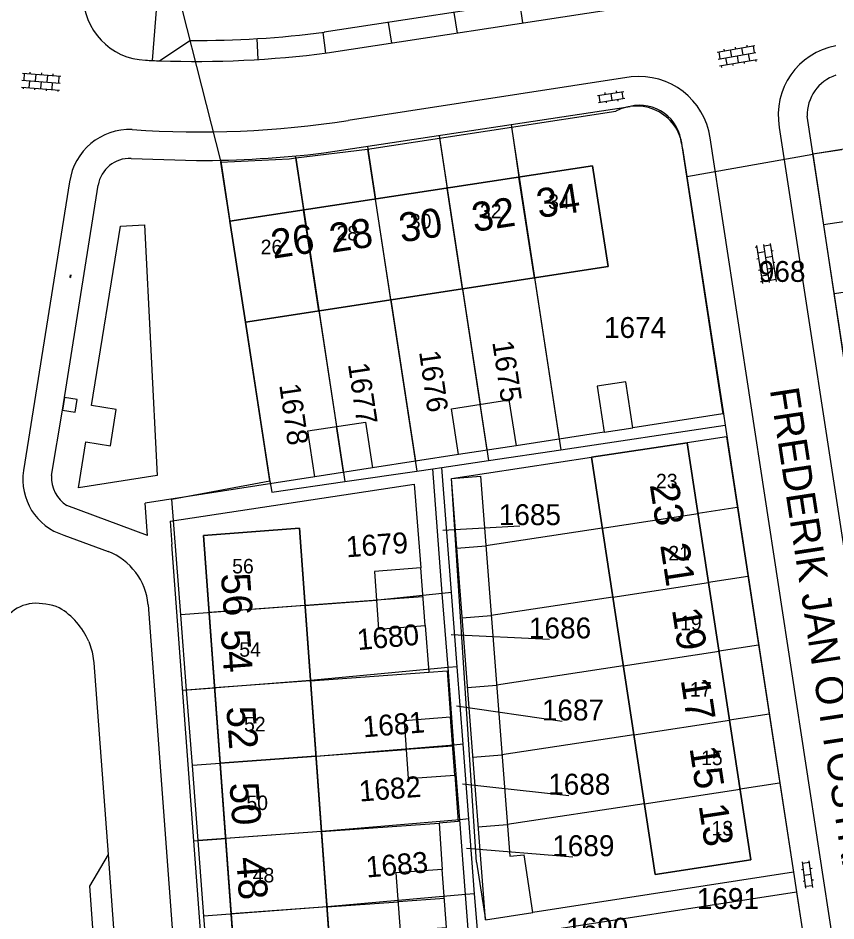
# Model space of a CAD drawing. Extents: x 148816 to 151297, y 399515 to 402500.
# Drawn here: x 150309 to 150379.4, y 401259.4 to 401337.1 of the extents above; entities that cross this region are included whole.
import ezdxf

# ---------------------------------------------------------------- set-up
doc = ezdxf.new("R2010")
doc.units = 0
for name, color, linetype in [('B01 Hoofdgebouw  [T] Norm', 7, 'Continuous'), ('B01 hoofgebouw', 7, 'Continuous'), ('B02 Bijgebouw  [D] Norm', 7, 'Continuous'), ('B07 Tussenmuur  [D] Norm', 7, 'Continuous'), ('G01 perceelsgrens', 7, 'Continuous'), ('S02 Open verharding  Norm', 7, 'Continuous'), ('T03 Hek raster  [T] Norm', 7, 'Continuous'), ('T04 Haag heg  [D] Gem', 7, 'Continuous'), ('T04 Haag heg  [D] Norm', 7, 'Continuous'), ('V00 Kant verharding algemeen  [T] Norm', 7, 'Continuous'), ('V00 Kant verharding algemeen secundair  [D] Gem', 7, 'Continuous'), ('V00 Kant verharding algemeen secundair  [T] Norm', 7, 'Continuous'), ('Z01 perceelnummer', 7, 'Continuous'), ('Z02 huisnummer', 7, 'Continuous'), ('Z02 Huisnummer  [Tekst] Norm', 7, 'Continuous'), ('Z06 straatnaam', 7, 'Continuous')]:
    doc.layers.add(name, color=color, linetype=linetype)

msp = doc.modelspace()

# ---------------------------------------------------------------- linework, layer by layer
at = {"layer": 'B01 Hoofdgebouw  [T] Norm'}
for p, q in [((150327.21, 401319.6), (150358.45, 401324.37)), ((150358.45, 401324.37), (150359.78, 401315.71)), ((150328.55, 401310.92), (150327.21, 401319.6)), ((150359.78, 401315.71), (150328.55, 401310.92)), ((150366.6, 401300.54), (150358.36, 401299.31)), ((150372.08, 401264.64), (150366.6, 401300.54)), ((150358.36, 401299.31), (150363.83, 401263.38)), ((150324.94, 401292.57), (150333.2, 401293.18)), ((150333.2, 401293.18), (150336.06, 401253.96)), ((150327.81, 401253.34), (150324.94, 401292.57)), ((150353.3, 401260.12), (150352.54, 401265.06)), ((150363.83, 401263.38), (150372.08, 401264.64)), ((150349.22, 401259.49), (150353.3, 401260.12))]:
    msp.add_line(p, q, dxfattribs=at)
at = {"layer": 'B01 hoofgebouw'}
for points in [[(150327.21, 401319.6), (150328.55, 401310.92), (150359.78, 401315.71), (150358.45, 401324.37), (150327.21, 401319.6)], [(150312.96, 401304.42), (150312.79, 401303.34), (150313.89, 401303.18), (150314.06, 401304.27), (150312.96, 401304.42)], [(150358.36, 401299.31), (150366.6, 401300.54), (150372.08, 401264.64), (150363.83, 401263.38), (150358.36, 401299.31)], [(150348.457, 401264.431), (150346.289, 401297.464), (150348.781, 401297.656), (150351.304, 401264.966), (150352.539, 401265.061)], [(150327.81, 401253.34), (150336.06, 401253.96), (150333.2, 401293.18), (150324.94, 401292.57), (150327.81, 401253.34)], [(150348.457, 401264.431), (150349.22, 401259.49), (150353.3, 401260.12), (150352.539, 401265.061)]]:
    msp.add_lwpolyline(points, dxfattribs=at)
at = {"layer": 'B02 Bijgebouw  [D] Norm'}
for points in [[(150361.911, 401301.826), (150361.303, 401305.779), (150358.831, 401305.399), (150359.439, 401301.446)], [(150346.298, 401303.47), (150351.244, 401304.227), (150351.849, 401300.276), (150346.903, 401299.519)], [(150333.93, 401301.567), (150338.876, 401302.324), (150339.481, 401298.373), (150334.535, 401297.616)], [(150339.652, 401289.471), (150340.016, 401284.503), (150344.016, 401284.796), (150343.652, 401289.764)], [(150342.211, 401276.618), (150342.573, 401271.64), (150346.569, 401271.931), (150346.207, 401276.909)], [(150341.511, 401263.528), (150341.876, 401258.535), (150345.863, 401258.827), (150345.498, 401263.82)]]:
    msp.add_lwpolyline(points, close=True, dxfattribs=at)
msp.add_lwpolyline([(150349.22, 401259.49), (150346.289, 401297.464), (150348.781, 401297.656), (150351.304, 401264.966)], dxfattribs=at)
at = {"layer": 'B07 Tussenmuur  [D] Norm'}
for p, q in [((150353.432, 401314.72), (150352.106, 401323.402)), ((150353.432, 401314.72), (150352.106, 401323.402)), ((150347.248, 401313.775), (150345.922, 401322.457)), ((150347.248, 401313.775), (150345.922, 401322.457)), ((150341.063, 401312.831), (150339.737, 401321.513)), ((150341.063, 401312.831), (150339.737, 401321.513)), ((150334.878, 401311.886), (150333.552, 401320.568)), ((150334.878, 401311.886), (150333.552, 401320.568)), ((150349.375, 401299.897), (150348.77, 401303.849)), ((150349.375, 401299.897), (150348.77, 401303.849)), ((150337.007, 401297.994), (150336.402, 401301.946)), ((150337.007, 401297.994), (150336.402, 401301.946)), ((150359.279, 401293.192), (150367.529, 401294.451)), ((150359.279, 401293.192), (150367.529, 401294.451)), ((150346.752, 401291.472), (150349.244, 401291.664)), ((150346.752, 401291.472), (150349.244, 401291.664)), ((150360.184, 401287.261), (150368.434, 401288.52)), ((150360.184, 401287.261), (150368.434, 401288.52)), ((150343.835, 401287.271), (150339.835, 401286.978)), ((150343.835, 401287.271), (150339.835, 401286.978)), ((150333.675, 401286.528), (150325.424, 401285.924)), ((150333.675, 401286.528), (150325.424, 401285.924)), ((150347.215, 401285.473), (150349.706, 401285.665)), ((150347.215, 401285.473), (150349.706, 401285.665)), ((150361.089, 401281.331), (150369.339, 401282.59)), ((150361.089, 401281.331), (150369.339, 401282.59)), ((150334.15, 401280.043), (150325.899, 401279.439)), ((150334.15, 401280.043), (150325.899, 401279.439)), ((150347.677, 401279.476), (150350.169, 401279.668)), ((150347.677, 401279.476), (150350.169, 401279.668)), ((150361.994, 401275.4), (150370.244, 401276.659)), ((150361.994, 401275.4), (150370.244, 401276.659)), ((150346.388, 401274.416), (150342.393, 401274.125)), ((150346.388, 401274.416), (150342.393, 401274.125)), ((150334.624, 401273.558), (150326.373, 401272.954)), ((150334.624, 401273.558), (150326.373, 401272.954)), ((150348.14, 401273.478), (150350.632, 401273.67)), ((150348.14, 401273.478), (150350.632, 401273.67)), ((150362.899, 401269.469), (150371.149, 401270.728)), ((150362.899, 401269.469), (150371.149, 401270.728)), ((150348.603, 401267.479), (150351.095, 401267.671)), ((150348.603, 401267.479), (150351.095, 401267.671)), ((150335.099, 401267.073), (150326.848, 401266.469)), ((150335.099, 401267.073), (150326.848, 401266.469)), ((150345.68, 401261.326), (150341.694, 401261.035)), ((150345.68, 401261.326), (150341.694, 401261.035)), ((150335.574, 401260.588), (150327.323, 401259.984)), ((150335.574, 401260.588), (150327.323, 401259.984))]:
    msp.add_line(p, q, dxfattribs=at)
at = {"layer": 'G01 perceelsgrens'}
for points in [[(150321.411, 401344.446), (150326.423, 401324.7)], [(150419.868, 401332), (150411.58, 401330.74), (150410.59, 401336.9), (150398.63, 401335.05), (150396.63, 401334.73), (150384.65, 401332.88), (150385.63, 401326.71), (150377.41, 401325.377)], [(150351.452, 401327.703), (150360.437, 401329.087)], [(150345.273, 401326.752), (150351.452, 401327.703)], [(150351.452, 401327.703), (150355.719, 401299.928)], [(150339.075, 401325.798), (150345.273, 401326.752)], [(150345.273, 401326.752), (150349.485, 401298.997)], [(150332.888, 401325.048), (150339.075, 401325.798)], [(150339.075, 401325.798), (150343.307, 401298.082)], [(150366.191, 401325.875), (150366.566, 401323.442)], [(150326.423, 401324.7), (150332.31, 401324.978), (150332.888, 401325.048)], [(150332.888, 401325.048), (150337.118, 401297.192)], [(150366.566, 401323.442), (150377.41, 401325.377)], [(150377.41, 401325.377), (150386.704, 401263.707), (150392.667, 401225.546)], [(150330.657, 401297.272), (150328.55, 401310.92), (150326.423, 401324.7)], [(150366.566, 401323.442), (150369.708, 401303.026)], [(150369.708, 401303.026), (150369.86, 401302.038)], [(150355.719, 401299.928), (150369.86, 401302.038)], [(150369.86, 401302.038), (150377.754, 401250.446), (150381.82, 401223.87)], [(150349.485, 401298.997), (150355.719, 401299.928)], [(150344.68, 401298.28), (150345.46, 401298.396)], [(150345.46, 401298.396), (150349.485, 401298.997)], [(150346.288, 401287.658), (150345.46, 401298.396)], [(150337.118, 401297.192), (150343.307, 401298.082)], [(150343.307, 401298.082), (150344.68, 401298.28)], [(150345.504, 401287.576), (150344.68, 401298.28)], [(150322.989, 401285.724), (150322.224, 401295.678), (150330.657, 401297.272)], [(150330.657, 401297.272), (150330.81, 401296.283)], [(150330.81, 401296.283), (150337.118, 401297.192)], [(150345.504, 401287.576), (150339.947, 401286.998)], [(150346.288, 401287.658), (150345.504, 401287.576)], [(150345.996, 401281.183), (150345.504, 401287.576)], [(150346.781, 401281.257), (150346.288, 401287.658)], [(150339.947, 401286.998), (150333.685, 401286.528), (150322.989, 401285.724)], [(150323.487, 401279.237), (150322.989, 401285.724)], [(150345.996, 401281.183), (150334.156, 401280.065), (150323.487, 401279.237)], [(150346.781, 401281.257), (150345.996, 401281.183)], [(150346.508, 401274.522), (150345.996, 401281.183)], [(150347.295, 401274.587), (150346.781, 401281.257)], [(150323.985, 401272.755), (150323.487, 401279.237)], [(150346.508, 401274.522), (150334.632, 401273.542), (150323.985, 401272.755)], [(150347.295, 401274.587), (150346.508, 401274.522)], [(150347.003, 401268.089), (150346.508, 401274.522)], [(150347.791, 401268.156), (150347.295, 401274.587)], [(150324.481, 401266.295), (150323.985, 401272.755)], [(150347.003, 401268.089), (150335.103, 401267.079), (150324.481, 401266.295)], [(150347.791, 401268.156), (150347.003, 401268.089)], [(150347.499, 401261.654), (150347.003, 401268.089)], [(150348.288, 401261.725), (150347.791, 401268.156)], [(150324.98, 401259.803), (150324.481, 401266.295)], [(150347.499, 401261.654), (150335.577, 401260.587), (150324.98, 401259.803)], [(150348.288, 401261.725), (150347.499, 401261.654)], [(150348.133, 401253.436), (150347.499, 401261.654)], [(150348.523, 401258.654), (150348.288, 401261.725)], [(150325.556, 401251.653), (150325.343, 401255.078), (150324.98, 401259.803)]]:
    msp.add_lwpolyline(points, dxfattribs=at)
msp.add_arc((150362.231, 401325.541), 3.974, 4.82143, 116.83628, dxfattribs=at)
at = {"layer": 'S02 Open verharding  Norm'}
for p, q in [((150369.158, 401334.15), (150372.408, 401334.72)), ((150369.261, 401333.559), (150372.512, 401334.129)), ((150369.305, 401334.176), (150369.409, 401333.585)), ((150369.798, 401334.263), (150369.772, 401334.41)), ((150370.29, 401334.349), (150370.394, 401333.758)), ((150370.783, 401334.435), (150370.757, 401334.583)), ((150371.275, 401334.521), (150371.379, 401333.93)), ((150371.768, 401334.608), (150371.742, 401334.755)), ((150372.26, 401334.694), (150372.364, 401334.103)), ((150369.365, 401332.968), (150372.615, 401333.538)), ((150369.901, 401333.672), (150370.005, 401333.081)), ((150370.886, 401333.844), (150370.99, 401333.253)), ((150371.975, 401333.426), (150371.871, 401334.017)), ((150372.467, 401333.512), (150372.493, 401333.364)), ((150369.512, 401332.994), (150369.538, 401332.847)), ((150370.497, 401333.167), (150370.523, 401333.019)), ((150371.482, 401333.339), (150371.508, 401333.192)), ((150309.352, 401332.344), (150312.642, 401332.091)), ((150309.501, 401332.332), (150309.455, 401331.734)), ((150310, 401332.294), (150310.011, 401332.443)), ((150310.498, 401332.256), (150310.452, 401331.657)), ((150310.997, 401332.217), (150311.008, 401332.367)), ((150311.495, 401332.179), (150311.449, 401331.581)), ((150311.994, 401332.141), (150312.005, 401332.29)), ((150312.492, 401332.102), (150312.446, 401331.504)), ((150309.26, 401331.147), (150312.55, 401330.894)), ((150309.306, 401331.745), (150312.596, 401331.493)), ((150309.409, 401331.136), (150309.398, 401330.986)), ((150309.954, 401331.696), (150309.908, 401331.097)), ((150310.406, 401331.059), (150310.395, 401330.91)), ((150310.951, 401331.619), (150310.905, 401331.021)), ((150311.902, 401330.944), (150311.948, 401331.542)), ((150311.403, 401330.982), (150311.392, 401330.833)), ((150312.4, 401330.906), (150312.389, 401330.756)), ((150358.87, 401330.426), (150361.143, 401330.777)), ((150359.11, 401329.856), (150359.018, 401330.449)), ((150359.489, 401330.673), (150359.512, 401330.525)), ((150360.006, 401330.601), (150360.098, 401330.008)), ((150360.478, 401330.826), (150360.501, 401330.678)), ((150361.086, 401330.161), (150360.995, 401330.754)), ((150358.961, 401329.833), (150361.234, 401330.184)), ((150359.604, 401329.932), (150359.627, 401329.784)), ((150360.592, 401330.085), (150360.615, 401329.936)), ((150372.586, 401317.363), (150372.437, 401317.341)), ((150372.563, 401317.512), (150373.061, 401314.249)), ((150373.156, 401317.602), (150373.654, 401314.34)), ((150373.772, 401317.544), (150373.179, 401317.454)), ((150373.749, 401317.693), (150374.247, 401314.43)), ((150373.847, 401317.05), (150373.996, 401317.073)), ((150372.736, 401316.375), (150372.588, 401316.352)), ((150373.254, 401316.96), (150372.661, 401316.869)), ((150373.923, 401316.556), (150373.33, 401316.465)), ((150373.405, 401315.971), (150372.812, 401315.881)), ((150374.074, 401315.567), (150373.48, 401315.477)), ((150373.998, 401316.061), (150374.146, 401316.084)), ((150313.426, 401314.827), (150313.411, 401314.829)), ((150313.451, 401314.99), (150313.415, 401314.762)), ((150313.418, 401314.777), (150313.477, 401314.768)), ((150313.441, 401314.925), (150313.426, 401314.928)), ((150313.493, 401314.867), (150313.433, 401314.876)), ((150313.449, 401314.975), (150313.508, 401314.965)), ((150313.511, 401314.98), (150313.475, 401314.753)), ((150313.5, 401314.815), (150313.485, 401314.817)), ((150313.515, 401314.914), (150313.5, 401314.916)), ((150372.887, 401315.386), (150372.739, 401315.364)), ((150372.963, 401314.892), (150373.556, 401314.982)), ((150374.149, 401315.073), (150374.297, 401315.095)), ((150373.038, 401314.398), (150372.89, 401314.375)), ((150374.224, 401314.579), (150373.631, 401314.488)), ((150376.806, 401262.193), (150376.512, 401264.474)), ((150377.126, 401264.402), (150376.531, 401264.325)), ((150377.401, 401262.269), (150377.107, 401264.55)), ((150376.446, 401263.81), (150376.595, 401263.829)), ((150376.659, 401263.333), (150377.254, 401263.41)), ((150377.19, 401263.906), (150377.339, 401263.925)), ((150376.574, 401262.818), (150376.723, 401262.837)), ((150377.318, 401262.914), (150377.466, 401262.933)), ((150377.381, 401262.418), (150376.786, 401262.341))]:
    msp.add_line(p, q, dxfattribs=at)
at = {"layer": 'T03 Hek raster  [T] Norm'}
msp.add_lwpolyline([(150317.778, 401319.183), (150319.854, 401319.289), (150320.956, 401297.723), (150314.174, 401296.672), (150314.806, 401300.622), (150316.929, 401300.282), (150317.427, 401303.392), (150315.304, 401303.732)], close=True, dxfattribs=at)
at = {"layer": 'T04 Haag heg  [D] Gem'}
for p, q in [((150351.42, 401327.925), (150352.106, 401323.402)), ((150345.235, 401326.987), (150345.922, 401322.457)), ((150339.049, 401326.049), (150339.737, 401321.513)), ((150332.846, 401325.22), (150333.552, 401320.568)), ((150378.335, 401319.319), (150380.833, 401319.701)), ((150353.432, 401314.72), (150355.559, 401300.848)), ((150347.248, 401313.775), (150348.77, 401303.849)), ((150379.241, 401313.388), (150381.741, 401313.77)), ((150341.063, 401312.831), (150343.192, 401298.944)), ((150334.878, 401311.886), (150336.402, 401301.946)), ((150370.905, 401294.97), (150367.529, 401294.451)), ((150359.279, 401293.192), (150349.244, 401291.664)), ((150371.817, 401289.04), (150368.434, 401288.52)), ((150333.675, 401286.528), (150339.835, 401286.978)), ((150360.184, 401287.261), (150349.706, 401285.665)), ((150372.728, 401283.111), (150369.339, 401282.59)), ((150361.089, 401281.331), (150350.169, 401279.668)), ((150334.15, 401280.043), (150344.329, 401280.786)), ((150323.146, 401279.233), (150325.899, 401279.439)), ((150373.64, 401277.181), (150370.244, 401276.659)), ((150361.994, 401275.4), (150350.632, 401273.67)), ((150334.624, 401273.558), (150342.393, 401274.125)), ((150374.552, 401271.251), (150371.149, 401270.728)), ((150362.899, 401269.469), (150351.095, 401267.671)), ((150335.099, 401267.073), (150345.218, 401267.811)), ((150324.115, 401266.265), (150326.848, 401266.469)), ((150335.574, 401260.588), (150341.694, 401261.035))]:
    msp.add_line(p, q, dxfattribs=at)
at = {"layer": 'T04 Haag heg  [D] Norm'}
for p, q in [((150377.404, 401325.408), (150379.9, 401325.79)), ((150326.427, 401324.763), (150327.21, 401319.6)), ((150328.55, 401310.92), (150330.682, 401297.019))]:
    msp.add_line(p, q, dxfattribs=at)
at = {"layer": 'V00 Kant verharding algemeen  [T] Norm'}
for p, q in [((150320.56, 401333.43), (150321.22, 401341.83)), ((150357.785, 401339.31), (150335.317, 401335.869)), ((150323.817, 401335.159), (150321.191, 401333.409)), ((150361.77, 401332.02), (150337.39, 401328.27)), ((150335.3, 401325.48), (150361.67, 401329.48)), ((150383.158, 401287.76), (150376.91, 401328.64)), ((150374.52, 401327.68), (150386.42, 401250)), ((150380.33, 401250), (150368.57, 401326.77)), ((150366.09, 401326.28), (150369.667, 401303.019)), ((150318.7, 401325.01), (150324.33, 401324.83)), ((150313.41, 401323), (150309.44, 401298.14)), ((150312.79, 401303.34), (150315.86, 401322.7)), ((150311.86, 401297.71), (150312.79, 401303.34)), ((150369.667, 401303.019), (150361.911, 401301.826)), ((150359.439, 401301.446), (150351.849, 401300.276)), ((150369.969, 401301.058), (150366.6, 401300.54)), ((150369.969, 401301.058), (150375.733, 401263.57)), ((150346.903, 401299.519), (150339.481, 401298.373)), ((150346.289, 401297.464), (150358.36, 401299.31)), ((150334.535, 401297.616), (150319.916, 401295.351)), ((150322.06, 401293.783), (150343.066, 401296.981)), ((150343.066, 401296.981), (150343.652, 401289.764)), ((150320.126, 401292.545), (150319.916, 401295.351)), ((150320.126, 401292.545), (150313.17, 401295.13)), ((150322.06, 401293.783), (150322.21, 401291.77)), ((150312.91, 401292.59), (150316.72, 401291.18)), ((150320.17, 401286.6), (150322.88, 401250)), ((150315.05, 401283.44), (150315.34, 401282.55)), ((150315.34, 401282.55), (150315.5, 401281.59)), ((150315.5, 401281.59), (150316.716, 401265.107)), ((150316.716, 401265.107), (150315.112, 401262.37)), ((150375.733, 401263.57), (150353.3, 401260.12)), ((150315.112, 401262.37), (150316.024, 401250)), ((150375.997, 401261.853), (150351.46, 401258.08)), ((150375.997, 401261.853), (150377.82, 401250))]:
    msp.add_line(p, q, dxfattribs=at)
for points in [[(150327.81, 401253.34), (150325.096, 401253.137), (150322.21, 401291.77)], [(150344.016, 401284.796), (150344.329, 401280.786), (150345.916, 401280.902), (150346.207, 401276.909)], [(150346.569, 401271.931), (150346.861, 401267.931), (150345.218, 401267.811), (150345.498, 401263.82)]]:
    msp.add_lwpolyline(points, dxfattribs=at)
for centre, radius, start, end in [((150320.165, 401339.041), 5.585, 179.19141, 267.79646), ((150324.209, 401422.166), 87.008, 269.74169, 277.36252), ((150380.521, 401328.723), 6.091, 100.60709, 189.85863), ((150324.209, 401422.166), 88.808, 267.25088, 268.05252), ((150362.453, 401325.876), 6.182, 8.31392, 96.34557), ((150380.578, 401328.706), 3.669, 108.73112, 181.02454), ((150362.517, 401325.998), 3.584, 4.51461, 103.67766), ((150324.553, 401412.303), 85.008, 266.11962, 278.68559), ((150318.573, 401322.282), 5.213, 87.50714, 172.08308), ((150318.604, 401322.228), 2.784, 88.01376, 170.23469), ((150324.409, 401416.396), 91.566, 269.95072, 276.83117), ((150314.381, 401297.37), 5.001, 171.1407, 252.88862), ((150314.682, 401297.52), 2.828, 176.15452, 237.68402), ((150314.759, 401286.113), 5.433, 5.14143, 68.83817), ((150310.482, 401281.175), 5.543, 68.42935, 93.1228), ((150310.624, 401283.209), 3.529, 97.229, 132.28362), ((150309.317, 401280.974), 6.241, 23.27764, 59.12227)]:
    msp.add_arc(centre, radius, start, end, dxfattribs=at)
at = {"layer": 'V00 Kant verharding algemeen secundair  [D] Gem'}
for p, q in [((150352.141, 401338.446), (150352.413, 401336.666)), ((150346.497, 401337.581), (150346.769, 401335.802)), ((150340.852, 401336.717), (150341.125, 401334.937)), ((150335.208, 401335.852), (150335.436, 401334.066)), ((150329.52, 401335.32), (150329.63, 401333.524))]:
    msp.add_line(p, q, dxfattribs=at)
at = {"layer": 'V00 Kant verharding algemeen secundair  [T] Norm'}
msp.add_line((150335.59, 401334.09), (150360.016, 401337.83), dxfattribs=at)
msp.add_lwpolyline([(150316.716, 401265.107), (150317.83, 401250), (150320.297, 401216.523)], dxfattribs=at)
msp.add_arc((150324.209, 401422.166), 88.808, 268.05252, 277.36251, dxfattribs=at)
at = {"layer": 'Z01 perceelnummer'}
for points in [[(150352.174, 401293.348), (150345.545, 401292.975)], [(150354.734, 401283.597), (150346.265, 401284.015)], [(150355.814, 401276.537), (150346.715, 401277.875)], [(150356.403, 401270.153), (150347.255, 401271.155)], [(150356.739, 401264.858), (150347.595, 401265.615)]]:
    msp.add_lwpolyline(points, dxfattribs=at)

# ---------------------------------------------------------------- texts
for s, p in [('968', (150372.759, 401314.382)), ('1674', (150359.428, 401309.559)), ('1685', (150350.368, 401293.448)), ('1686', (150352.964, 401283.697)), ('1687', (150354.074, 401276.637)), ('1688', (150354.617, 401270.253)), ('1689', (150354.969, 401264.958)), ('1691', (150367.412, 401260.41)), ('1690', (150356.159, 401257.856))]:
    msp.add_text(s, height=1.8, dxfattribs=at).set_placement(p)
for s, rotation, p in [('1675', 278.58149, (150349.798, 401309.205)), ('1676', 278.09795, (150343.495, 401308.363)), ('1677', 278.54761, (150337.369, 401307.304)), ('1678', 278.25123, (150331.456, 401305.52)), ('1679', 4.20874, (150337.269, 401290.673)), ('1680', 5.01211, (150338.233, 401282.69)), ('1681', 4.74444, (150338.717, 401275.177)), ('1682', 4.57162, (150338.393, 401269.648)), ('1683', 4.87788, (150339.001, 401263.112))]:
    msp.add_text(s, height=1.8, rotation=rotation, dxfattribs=at).set_placement(p)
at = {"layer": 'Z02 huisnummer'}
for s, rotation, p in [('34', 8.68085, (150353.808, 401319.867)), ('32', 8.68085, (150348.242, 401318.676)), ('30', 8.68085, (150341.969, 401317.768)), ('26', 8.68085, (150330.939, 401316.375)), ('28', 8.68085, (150335.973, 401316.883)), ('23', 278.68085, (150363.357, 401296.931)), ('21', 278.68085, (150364.26, 401291.738)), ('56', 274.1877, (150326.435, 401289.247)), ('19', 278.68085, (150365.268, 401286.186)), ('54', 274.1877, (150326.424, 401284.404)), ('17', 278.68085, (150366.024, 401280.133)), ('52', 274.1877, (150326.897, 401277.785)), ('15', 278.68085, (150366.78, 401274.272)), ('50', 274.1877, (150327.175, 401271.234)), ('13', 278.68085, (150367.57, 401269.33)), ('48', 274.1877, (150327.747, 401264.829))]:
    msp.add_text(s, height=2.5, rotation=rotation, dxfattribs=at).set_placement(p)
at = {"layer": 'Z02 Huisnummer  [Tekst] Norm'}
for s, p in [('34', (150354.613, 401320.679)), ('32', (150348.741, 401319.848)), ('30', (150342.704, 401318.983)), ('28', (150336.393, 401317.955)), ('26', (150329.862, 401316.766)), ('23', (150363.903, 401296.616)), ('21', (150364.963, 401290.41)), ('56', (150327.408, 401289.293)), ('19', (150365.978, 401284.408)), ('54', (150328.02, 401282.125)), ('17', (150366.825, 401278.684)), ('52', (150328.428, 401275.693)), ('15', (150367.783, 401272.793)), ('50', (150328.632, 401268.927)), ('13', (150368.686, 401266.736)), ('48', (150329.176, 401262.696))]:
    msp.add_text(s, height=1.25, dxfattribs=at).set_placement(p)
at = {"layer": 'Z06 straatnaam'}
msp.add_text('FREDERIK JAN OTTOSTRAAT', height=2.5, rotation=278.6895, dxfattribs=at).set_placement((150373.702, 401305.116))

doc.saveas('drawing.dxf')
